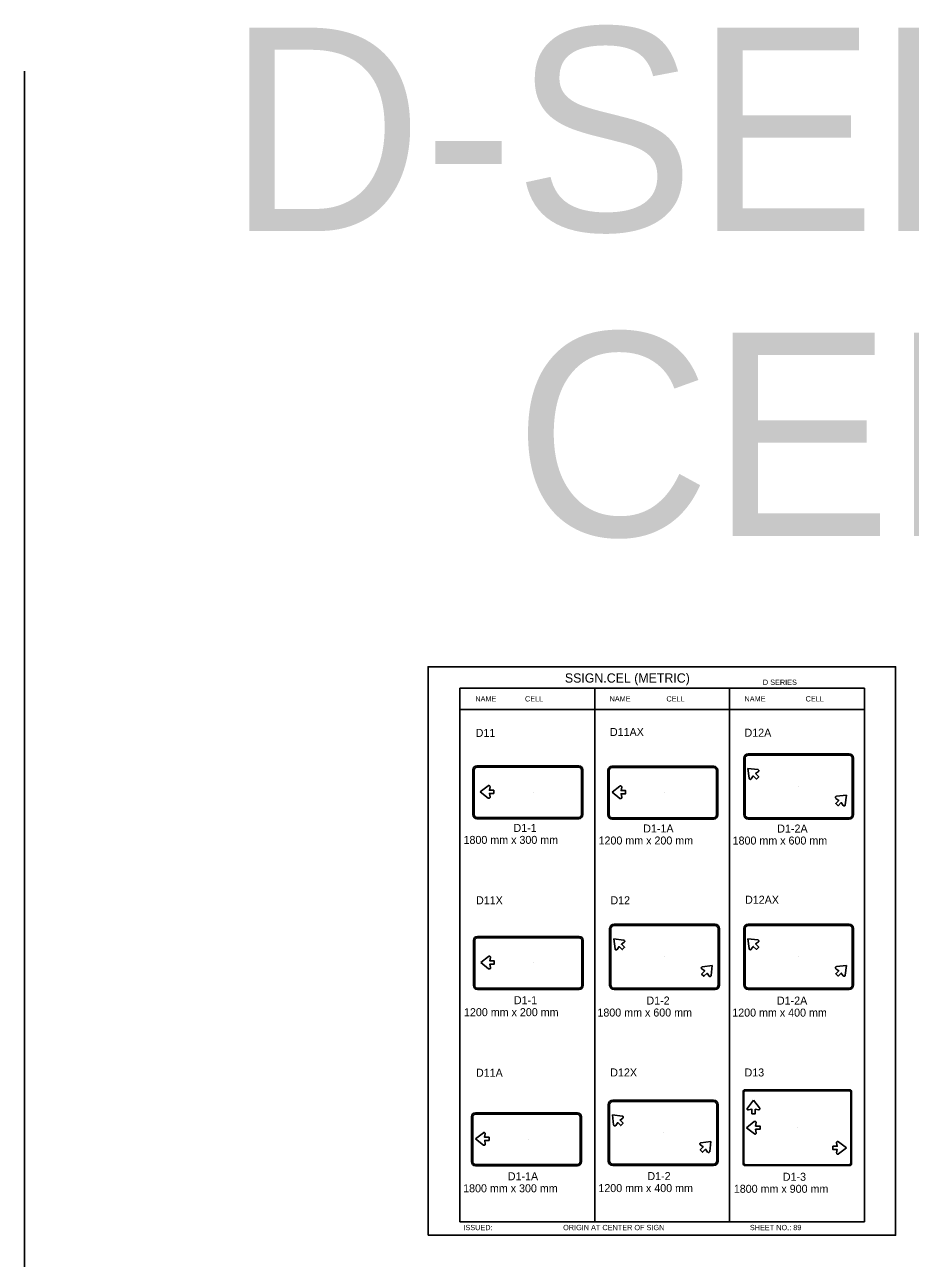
# Model space of a CAD drawing. Extents: x -12 to 6962, y -3756 to 679.
# Drawn here: x 4034.4 to 4366.4, y 216.7 to 679.1 of the extents above; entities that cross this region are included whole.
import ezdxf

# ---------------------------------------------------------------- set-up
doc = ezdxf.new("R2010")
doc.units = 0
for name, color, linetype in [('Level 1', 7, 'Continuous'), ('Level 2', 7, 'Continuous'), ('Level 3', 7, 'Continuous'), ('Level 61', 7, 'Continuous')]:
    doc.layers.add(name, color=color, linetype=linetype)

msp = doc.modelspace()

# ---------------------------------------------------------------- linework, layer by layer
at = {"layer": 'Level 1'}
for p, q in [((4349.26, 430.35), (4197.5, 430.35)), ((4197.5, 430.35), (4197.5, 230.35)), ((4248.09, 430.35), (4248.09, 230.35)), ((4298.67, 430.35), (4298.67, 230.35)), ((4349.26, 430.35), (4349.26, 230.35)), ((4349.26, 422.43), (4197.5, 422.43)), ((4303.95, 404.09), (4303.95, 383.02)), ((4304.45, 404.09), (4304.45, 383.02)), ((4343.46, 405.79), (4305.65, 405.79)), ((4343.46, 405.29), (4305.65, 405.29)), ((4344.66, 383.02), (4344.66, 404.09)), ((4345.16, 383.02), (4345.16, 404.09)), ((4202.41, 382.95), (4202.41, 399.77)), ((4202.91, 382.95), (4202.91, 399.77)), ((4203.91, 401.27), (4242.11, 401.27)), ((4203.91, 400.77), (4242.11, 400.77)), ((4243.11, 399.77), (4243.11, 382.95)), ((4243.61, 399.77), (4243.61, 382.95)), ((4253.03, 399.63), (4253.03, 382.82)), ((4253.53, 399.63), (4253.53, 382.82)), ((4292.73, 401.13), (4254.53, 401.13)), ((4292.73, 400.63), (4254.53, 400.63)), ((4293.73, 382.82), (4293.73, 399.63)), ((4294.23, 382.82), (4294.23, 399.63)), ((4324.56, 393.55), (4324.56, 393.55)), ((4225.03, 391.36), (4225.03, 391.36)), ((4274.41, 391.23), (4274.41, 391.23)), ((4242.11, 381.95), (4203.91, 381.95)), ((4242.11, 381.45), (4203.91, 381.45)), ((4254.53, 381.82), (4292.73, 381.82)), ((4254.53, 381.32), (4292.73, 381.32)), ((4305.65, 381.82), (4343.46, 381.82)), ((4305.65, 381.32), (4343.46, 381.32)), ((4253.68, 340.17), (4253.68, 319.09)), ((4254.18, 340.17), (4254.18, 319.09)), ((4293.18, 341.87), (4255.38, 341.87)), ((4293.18, 341.37), (4255.38, 341.37)), ((4294.38, 319.09), (4294.38, 340.17)), ((4294.88, 319.09), (4294.88, 340.17)), ((4303.95, 340.24), (4303.95, 319.17)), ((4304.45, 340.24), (4304.45, 319.17)), ((4343.46, 341.94), (4305.65, 341.94)), ((4343.46, 341.44), (4305.65, 341.44)), ((4344.66, 319.17), (4344.66, 340.24)), ((4345.16, 319.17), (4345.16, 340.24)), ((4202.58, 318.99), (4202.58, 335.8)), ((4203.08, 318.99), (4203.08, 335.8)), ((4204.08, 337.3), (4242.29, 337.3)), ((4204.08, 336.8), (4242.29, 336.8)), ((4243.29, 335.8), (4243.29, 318.99)), ((4243.79, 335.8), (4243.79, 318.99)), ((4274.28, 329.63), (4274.28, 329.63)), ((4324.56, 329.7), (4324.56, 329.7)), ((4225.2, 327.39), (4225.2, 327.39)), ((4242.29, 317.99), (4204.08, 317.99)), ((4242.29, 317.49), (4204.08, 317.49)), ((4255.38, 317.89), (4293.18, 317.89)), ((4255.38, 317.39), (4293.18, 317.39)), ((4305.65, 317.97), (4343.46, 317.97)), ((4305.65, 317.47), (4343.46, 317.47)), ((4303.7, 252.36), (4303.7, 278.91)), ((4303.96, 252.64), (4303.96, 278.63)), ((4304.38, 279.86), (4343.73, 279.86)), ((4304.58, 279.51), (4343.53, 279.51)), ((4344.16, 278.63), (4344.16, 252.64)), ((4344.41, 278.91), (4344.41, 252.36)), ((4253.15, 274.22), (4253.15, 253.14)), ((4253.65, 274.22), (4253.65, 253.14)), ((4292.65, 275.92), (4254.85, 275.92)), ((4292.65, 275.42), (4254.85, 275.42)), ((4293.85, 253.14), (4293.85, 274.22)), ((4294.35, 253.14), (4294.35, 274.22)), ((4201.86, 269.71), (4201.86, 252.9)), ((4202.36, 269.71), (4202.36, 252.9)), ((4241.57, 271.21), (4203.36, 271.21)), ((4241.57, 270.71), (4203.36, 270.71)), ((4242.57, 252.9), (4242.57, 269.71)), ((4243.07, 252.9), (4243.07, 269.71)), ((4273.75, 263.68), (4273.75, 263.68)), ((4324.06, 265.64), (4324.06, 265.64)), ((4223.24, 261.31), (4223.24, 261.31)), ((4203.36, 251.9), (4241.57, 251.9)), ((4203.36, 251.4), (4241.57, 251.4)), ((4254.85, 251.94), (4292.65, 251.94)), ((4254.85, 251.44), (4292.65, 251.44)), ((4343.73, 251.41), (4304.38, 251.41)), ((4343.53, 251.77), (4304.58, 251.77)), ((4197.5, 230.35), (4349.26, 230.35))]:
    msp.add_line(p, q, dxfattribs=at)
for points in [[(4305.53, 400.31), (4309.21, 399.87), (4309.31, 399.85), (4309.42, 399.79), (4309.51, 399.7), (4309.56, 399.6), (4309.6, 399.49), (4309.6, 399.4), (4309.57, 399.27), (4309.56, 399.25), (4309.52, 399.17), (4309.45, 399.11), (4309.44, 399.09), (4308.38, 398.34), (4309.55, 397.17), (4308.68, 396.3), (4307.52, 397.46), (4306.76, 396.38), (4306.76, 396.38), (4306.71, 396.33), (4306.62, 396.27), (4306.54, 396.2), (4306.44, 396.19), (4306.33, 396.19), (4306.26, 396.22), (4306.18, 396.26), (4306.12, 396.29), (4306.05, 396.37), (4306.01, 396.46), (4305.97, 396.59), (4305.53, 400.31)], [(4205.19, 391.51), (4208.11, 393.79), (4208.19, 393.85), (4208.31, 393.88), (4208.44, 393.89), (4208.54, 393.85), (4208.64, 393.8), (4208.71, 393.74), (4208.78, 393.63), (4208.79, 393.61), (4208.82, 393.52), (4208.81, 393.43), (4208.82, 393.41), (4208.6, 392.13), (4210.25, 392.13), (4210.25, 390.9), (4208.61, 390.9), (4208.84, 389.6), (4208.83, 389.59), (4208.84, 389.53), (4208.82, 389.42), (4208.81, 389.31), (4208.74, 389.24), (4208.67, 389.16), (4208.6, 389.13), (4208.52, 389.1), (4208.45, 389.08), (4208.34, 389.09), (4208.25, 389.12), (4208.14, 389.19), (4205.19, 391.51)], [(4254.57, 391.37), (4257.49, 393.66), (4257.56, 393.72), (4257.69, 393.75), (4257.81, 393.76), (4257.92, 393.72), (4258.02, 393.67), (4258.09, 393.6), (4258.16, 393.49), (4258.17, 393.47), (4258.2, 393.38), (4258.19, 393.3), (4258.2, 393.27), (4257.97, 391.99), (4259.63, 391.99), (4259.63, 390.77), (4257.99, 390.77), (4258.22, 389.47), (4258.21, 389.46), (4258.22, 389.39), (4258.2, 389.28), (4258.19, 389.18), (4258.12, 389.1), (4258.04, 389.03), (4257.98, 389), (4257.9, 388.97), (4257.82, 388.95), (4257.72, 388.96), (4257.63, 388.99), (4257.51, 389.05), (4254.57, 391.37)], [(4342.44, 390.3), (4342, 386.63), (4341.99, 386.53), (4341.92, 386.42), (4341.84, 386.33), (4341.74, 386.28), (4341.63, 386.24), (4341.53, 386.24), (4341.41, 386.27), (4341.39, 386.28), (4341.3, 386.32), (4341.24, 386.38), (4341.22, 386.39), (4340.48, 387.46), (4339.31, 386.29), (4338.44, 387.16), (4339.6, 388.32), (4338.52, 389.07), (4338.52, 389.08), (4338.46, 389.12), (4338.4, 389.22), (4338.34, 389.3), (4338.33, 389.4), (4338.33, 389.51), (4338.36, 389.57), (4338.39, 389.65), (4338.43, 389.72), (4338.51, 389.78), (4338.6, 389.83), (4338.72, 389.86), (4342.44, 390.3)], [(4255.26, 336.38), (4258.93, 335.94), (4259.03, 335.93), (4259.14, 335.86), (4259.23, 335.78), (4259.28, 335.68), (4259.32, 335.57), (4259.32, 335.47), (4259.29, 335.35), (4259.28, 335.33), (4259.24, 335.24), (4259.17, 335.18), (4259.16, 335.16), (4258.1, 334.42), (4259.27, 333.25), (4258.4, 332.38), (4257.24, 333.54), (4256.49, 332.46), (4256.48, 332.46), (4256.44, 332.4), (4256.34, 332.34), (4256.26, 332.28), (4256.16, 332.27), (4256.05, 332.27), (4255.99, 332.3), (4255.91, 332.34), (4255.84, 332.37), (4255.78, 332.45), (4255.73, 332.54), (4255.7, 332.66), (4255.26, 336.38)], [(4305.53, 336.46), (4309.21, 336.01), (4309.31, 336), (4309.42, 335.94), (4309.51, 335.85), (4309.56, 335.75), (4309.6, 335.64), (4309.6, 335.55), (4309.57, 335.42), (4309.56, 335.4), (4309.52, 335.31), (4309.45, 335.26), (4309.44, 335.24), (4308.38, 334.49), (4309.55, 333.32), (4308.68, 332.45), (4307.52, 333.61), (4306.76, 332.53), (4306.76, 332.53), (4306.71, 332.48), (4306.62, 332.42), (4306.54, 332.35), (4306.44, 332.34), (4306.33, 332.34), (4306.26, 332.37), (4306.18, 332.41), (4306.12, 332.44), (4306.05, 332.52), (4306.01, 332.61), (4305.97, 332.74), (4305.53, 336.46)], [(4205.37, 327.54), (4208.28, 329.83), (4208.36, 329.89), (4208.48, 329.92), (4208.61, 329.92), (4208.72, 329.89), (4208.82, 329.83), (4208.88, 329.77), (4208.95, 329.66), (4208.96, 329.64), (4208.99, 329.55), (4208.99, 329.46), (4209, 329.44), (4208.77, 328.16), (4210.42, 328.16), (4210.42, 326.93), (4208.78, 326.93), (4209.01, 325.63), (4209.01, 325.63), (4209.02, 325.56), (4208.99, 325.45), (4208.98, 325.35), (4208.92, 325.27), (4208.84, 325.19), (4208.77, 325.17), (4208.69, 325.14), (4208.62, 325.12), (4208.52, 325.13), (4208.42, 325.16), (4208.31, 325.22), (4205.37, 327.54)], [(4292.17, 326.38), (4291.72, 322.7), (4291.71, 322.61), (4291.65, 322.5), (4291.56, 322.4), (4291.46, 322.35), (4291.35, 322.32), (4291.26, 322.32), (4291.13, 322.35), (4291.11, 322.35), (4291.02, 322.4), (4290.97, 322.46), (4290.94, 322.47), (4290.2, 323.54), (4289.03, 322.37), (4288.16, 323.23), (4289.32, 324.39), (4288.24, 325.15), (4288.24, 325.16), (4288.18, 325.2), (4288.12, 325.3), (4288.06, 325.38), (4288.05, 325.48), (4288.05, 325.58), (4288.08, 325.65), (4288.12, 325.73), (4288.15, 325.79), (4288.23, 325.86), (4288.32, 325.9), (4288.45, 325.94), (4292.17, 326.38)], [(4342.44, 326.45), (4342, 322.78), (4341.99, 322.68), (4341.92, 322.57), (4341.84, 322.48), (4341.74, 322.43), (4341.63, 322.39), (4341.53, 322.39), (4341.41, 322.42), (4341.39, 322.43), (4341.3, 322.47), (4341.24, 322.53), (4341.22, 322.54), (4340.48, 323.61), (4339.31, 322.44), (4338.44, 323.31), (4339.6, 324.47), (4338.52, 325.22), (4338.52, 325.23), (4338.46, 325.27), (4338.4, 325.37), (4338.34, 325.45), (4338.33, 325.55), (4338.33, 325.66), (4338.36, 325.72), (4338.39, 325.8), (4338.43, 325.87), (4338.51, 325.93), (4338.6, 325.98), (4338.72, 326.01), (4342.44, 326.45)], [(4307.62, 275.95), (4309.9, 273.04), (4309.96, 272.96), (4309.99, 272.83), (4310, 272.71), (4309.96, 272.6), (4309.91, 272.5), (4309.84, 272.43), (4309.74, 272.36), (4309.72, 272.35), (4309.62, 272.32), (4309.54, 272.33), (4309.52, 272.32), (4308.24, 272.55), (4308.24, 270.89), (4307.01, 270.89), (4307.01, 272.53), (4305.71, 272.3), (4305.7, 272.31), (4305.63, 272.3), (4305.52, 272.32), (4305.42, 272.33), (4305.35, 272.4), (4305.27, 272.48), (4305.24, 272.54), (4305.21, 272.62), (4305.19, 272.7), (4305.2, 272.8), (4305.23, 272.89), (4305.3, 273.01), (4307.62, 275.95)], [(4254.73, 270.43), (4258.41, 269.99), (4258.5, 269.97), (4258.61, 269.91), (4258.71, 269.82), (4258.76, 269.72), (4258.79, 269.61), (4258.79, 269.52), (4258.76, 269.4), (4258.76, 269.37), (4258.71, 269.29), (4258.65, 269.23), (4258.64, 269.21), (4257.57, 268.46), (4258.74, 267.29), (4257.87, 266.43), (4256.72, 267.58), (4255.96, 266.5), (4255.95, 266.5), (4255.91, 266.45), (4255.81, 266.39), (4255.73, 266.32), (4255.63, 266.32), (4255.52, 266.32), (4255.46, 266.35), (4255.38, 266.38), (4255.31, 266.42), (4255.25, 266.5), (4255.21, 266.58), (4255.17, 266.71), (4254.73, 270.43)], [(4203.41, 261.46), (4206.32, 263.74), (4206.4, 263.8), (4206.52, 263.83), (4206.65, 263.84), (4206.75, 263.8), (4206.86, 263.75), (4206.92, 263.68), (4206.99, 263.58), (4207, 263.56), (4207.03, 263.46), (4207.02, 263.38), (4207.03, 263.36), (4206.81, 262.07), (4208.46, 262.07), (4208.46, 260.85), (4206.82, 260.85), (4207.05, 259.55), (4207.05, 259.54), (4207.05, 259.47), (4207.03, 259.36), (4207.02, 259.26), (4206.95, 259.18), (4206.88, 259.11), (4206.81, 259.08), (4206.73, 259.05), (4206.66, 259.03), (4206.55, 259.04), (4206.46, 259.07), (4206.35, 259.14), (4203.41, 261.46)], [(4304.99, 265.64), (4307.9, 267.93), (4307.98, 267.99), (4308.1, 268.02), (4308.23, 268.02), (4308.34, 267.99), (4308.44, 267.93), (4308.51, 267.87), (4308.57, 267.76), (4308.59, 267.74), (4308.62, 267.65), (4308.61, 267.56), (4308.62, 267.54), (4308.39, 266.26), (4310.05, 266.26), (4310.05, 265.03), (4308.41, 265.03), (4308.64, 263.73), (4308.63, 263.73), (4308.64, 263.66), (4308.62, 263.55), (4308.61, 263.45), (4308.54, 263.37), (4308.46, 263.29), (4308.4, 263.27), (4308.31, 263.24), (4308.24, 263.22), (4308.14, 263.23), (4308.05, 263.26), (4307.93, 263.32), (4304.99, 265.64)], [(4291.64, 260.43), (4291.2, 256.75), (4291.18, 256.65), (4291.12, 256.54), (4291.03, 256.45), (4290.93, 256.4), (4290.82, 256.36), (4290.73, 256.36), (4290.61, 256.39), (4290.58, 256.4), (4290.5, 256.44), (4290.44, 256.51), (4290.42, 256.52), (4289.67, 257.58), (4288.5, 256.41), (4287.64, 257.28), (4288.79, 258.44), (4287.71, 259.2), (4287.71, 259.2), (4287.66, 259.25), (4287.6, 259.34), (4287.53, 259.42), (4287.53, 259.52), (4287.53, 259.63), (4287.55, 259.7), (4287.59, 259.78), (4287.63, 259.84), (4287.71, 259.91), (4287.79, 259.95), (4287.92, 259.99), (4291.64, 260.43)], [(4342.42, 258.06), (4339.5, 255.78), (4339.43, 255.72), (4339.3, 255.69), (4339.18, 255.68), (4339.07, 255.72), (4338.97, 255.77), (4338.9, 255.84), (4338.83, 255.94), (4338.82, 255.96), (4338.79, 256.06), (4338.8, 256.14), (4338.79, 256.17), (4339.01, 257.45), (4337.36, 257.45), (4337.36, 258.67), (4339, 258.67), (4338.77, 259.97), (4338.78, 259.98), (4338.77, 260.05), (4338.79, 260.16), (4338.8, 260.26), (4338.87, 260.34), (4338.95, 260.41), (4339.01, 260.44), (4339.09, 260.47), (4339.16, 260.49), (4339.27, 260.48), (4339.36, 260.45), (4339.48, 260.38), (4342.42, 258.06)]]:
    msp.add_lwpolyline(points, dxfattribs=at)
for centre, radius, start, end in [((4305.65, 404.09), 1.7, 90, 180), ((4305.65, 404.09), 1.2, 90, 180), ((4343.46, 404.09), 1.7, 0, 90), ((4343.46, 404.09), 1.2, 0, 90), ((4203.91, 399.77), 1.5, 90, 180), ((4203.91, 399.77), 1, 90, 180), ((4242.11, 399.77), 1.5, 0, 90), ((4242.11, 399.77), 1, 0, 90), ((4254.53, 399.63), 1.5, 90, 180), ((4254.53, 399.63), 1, 90, 180), ((4292.73, 399.63), 1.5, 0, 90), ((4292.73, 399.63), 1, 0, 90), ((4203.91, 382.95), 1.5, 180, 270), ((4203.91, 382.95), 1, 180, 270), ((4242.11, 382.95), 1, 270, 0), ((4242.11, 382.95), 1.5, 270, 0), ((4254.53, 382.82), 1.5, 180, 270), ((4254.53, 382.82), 1, 180, 270), ((4292.73, 382.82), 1, 270, 0), ((4292.73, 382.82), 1.5, 270, 0), ((4305.65, 383.02), 1.7, 180, 270), ((4305.65, 383.02), 1.2, 180, 270), ((4343.46, 383.02), 1.2, 270, 0), ((4343.46, 383.02), 1.7, 270, 0), ((4255.38, 340.17), 1.7, 90, 180), ((4255.38, 340.17), 1.2, 90, 180), ((4293.18, 340.17), 1.7, 0, 90), ((4293.18, 340.17), 1.2, 0, 90), ((4305.65, 340.24), 1.7, 90, 180), ((4305.65, 340.24), 1.2, 90, 180), ((4343.46, 340.24), 1.7, 0, 90), ((4343.46, 340.24), 1.2, 0, 90), ((4204.08, 335.8), 1.5, 90, 180), ((4204.08, 335.8), 1, 90, 180), ((4242.29, 335.8), 1.5, 0, 90), ((4242.29, 335.8), 1, 0, 90), ((4255.38, 319.09), 1.7, 180, 270), ((4255.38, 319.09), 1.2, 180, 270), ((4293.18, 319.09), 1.2, 270, 0), ((4293.18, 319.09), 1.7, 270, 0), ((4305.65, 319.17), 1.7, 180, 270), ((4305.65, 319.17), 1.2, 180, 270), ((4343.46, 319.17), 1.2, 270, 0), ((4343.46, 319.17), 1.7, 270, 0), ((4204.08, 318.99), 1.5, 180, 270), ((4204.08, 318.99), 1, 180, 270), ((4242.29, 318.99), 1, 270, 0), ((4242.29, 318.99), 1.5, 270, 0), ((4254.85, 274.22), 1.7, 90, 180), ((4254.85, 274.22), 1.2, 90, 180), ((4292.65, 274.22), 1.7, 0, 90), ((4292.65, 274.22), 1.2, 0, 90), ((4203.36, 269.71), 1.5, 90, 180), ((4203.36, 269.71), 1, 90, 180), ((4241.57, 269.71), 1.5, 0, 90), ((4241.57, 269.71), 1, 0, 90), ((4203.36, 252.9), 1.5, 180, 270), ((4203.36, 252.9), 1, 180, 270), ((4241.57, 252.9), 1, 270, 0), ((4241.57, 252.9), 1.5, 270, 0), ((4254.85, 253.14), 1.7, 180, 270), ((4254.85, 253.14), 1.2, 180, 270), ((4292.65, 253.14), 1.2, 270, 0), ((4292.65, 253.14), 1.7, 270, 0)]:
    msp.add_arc(centre, radius, start, end, dxfattribs=at)
for centre, major_axis, start_param, end_param in [((4304.38, 278.91), (0, -0.948), 3.141593, 4.712389), ((4304.58, 278.63), (0, -0.877), 3.141593, 4.712389), ((4343.53, 278.63), (0, 0.877), 4.712389, 6.283185), ((4343.73, 278.91), (0, 0.948), 4.712389, 6.283185), ((4304.38, 252.36), (0, -0.948), 4.712389, 6.283185), ((4304.58, 252.64), (0, -0.877), 4.712389, 6.283185), ((4343.53, 252.64), (0, 0.877), 3.141593, 4.712389), ((4343.73, 252.36), (0, 0.948), 3.141593, 4.712389)]:
    msp.add_ellipse(centre, major_axis=major_axis, ratio=0.715449, start_param=start_param, end_param=end_param, dxfattribs=at)
at = {"layer": 'Level 3'}
msp.add_line((4034.35, 661.66), (4034.35, -1225.34), dxfattribs=at)
at = {"layer": 'Level 61'}
msp.add_lwpolyline([(4185.63, 225.31), (4360.89, 225.31), (4360.89, 438.4), (4185.63, 438.4)], close=True, dxfattribs=at)

# ---------------------------------------------------------------- texts
at = {"layer": 'Level 2'}
for s, p in [('D11', (4203.45, 412.12)), ('D11AX', (4253.79, 412.45)), ('D12A', (4304.24, 412.18)), ('D11X', (4203.58, 349.37)), ('D12', (4253.96, 349.37)), ('D12AX', (4304.44, 349.58)), ('D11A', (4203.56, 284.74)), ('D12X', (4253.91, 284.84)), ('D13', (4304.25, 284.84))]:
    msp.add_text(s, height=3, dxfattribs=at).set_placement(p)
at = {"layer": 'Level 3'}
for s, height, p in [('D-SERIES', 76.194, (4110.17, 601.72)), ('CELLS', 76.194, (4217.9, 487.43)), ('SSIGN.CEL (METRIC)', 3.4642, (4236.89, 432.46)), ('D SERIES', 1.979, (4311.13, 431.59)), ('NAME', 1.98, (4203.31, 425.39)), ('CELL', 1.98, (4221.94, 425.39)), ('NAME', 1.98, (4253.64, 425.39)), ('CELL', 1.98, (4274.96, 425.39)), ('NAME', 1.98, (4304.23, 425.39)), ('CELL', 1.98, (4327.16, 425.39)), ('D1-1', 3, (4217.62, 376.5)), ('D1-1A', 3, (4266.27, 376.28)), ('D1-2A', 3, (4316.53, 376.26)), ('1800 mm x 300 mm', 3, (4198.9, 372)), ('1200 mm x 200 mm', 3, (4249.52, 371.78)), ('1800 mm x 600 mm', 3, (4299.79, 371.76)), ('D1-1', 3, (4217.79, 311.93)), ('D1-2', 3, (4267.47, 311.8)), ('D1-2A', 3, (4316.4, 311.77)), ('1200 mm x 200 mm', 3, (4199.07, 307.43)), ('1800 mm x 600 mm', 3, (4249.09, 307.3)), ('1200 mm x 400 mm', 3, (4299.65, 307.27)), ('D1-1A', 3, (4215.5, 245.93)), ('D1-2', 3, (4267.83, 246)), ('D1-3', 3, (4318.61, 245.74)), ('1800 mm x 300 mm', 3, (4198.75, 241.43)), ('1200 mm x 400 mm', 3, (4249.45, 241.5)), ('1800 mm x 900 mm', 3, (4300.23, 241.24)), ('ISSUED:', 1.98, (4198.85, 227.23)), ('ORIGIN AT CENTER OF SIGN', 1.9795, (4236.23, 227.23)), ('SHEET NO.: 89', 1.9795, (4306.26, 227.23))]:
    msp.add_text(s, height=height, dxfattribs=at).set_placement(p)

doc.saveas('drawing.dxf')
